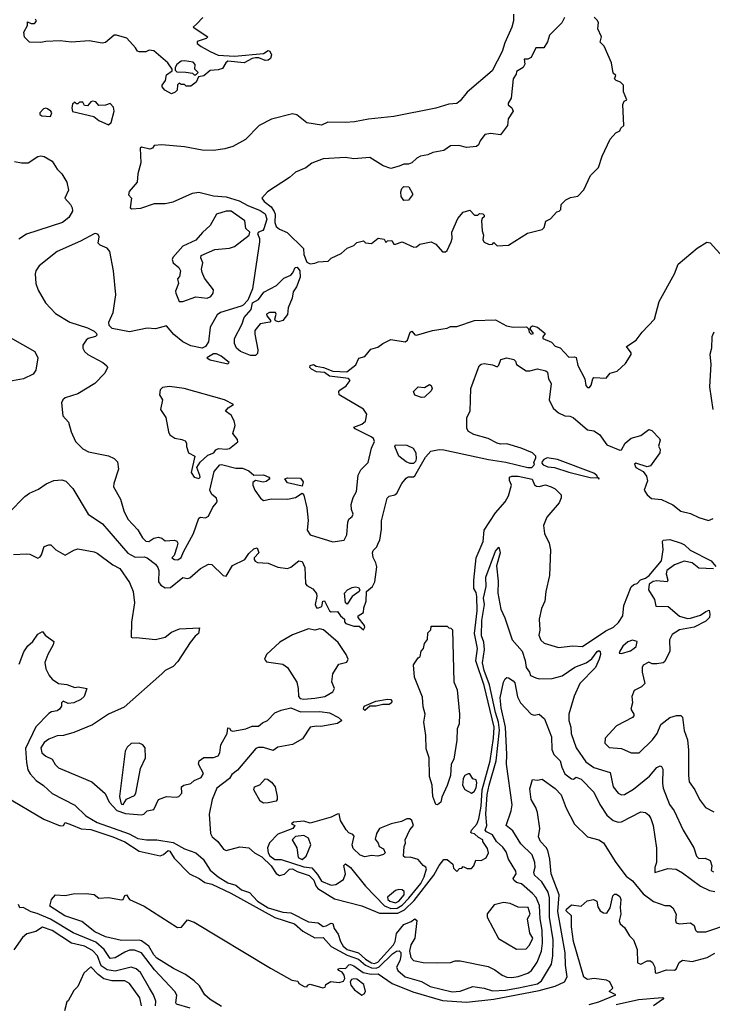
# Model space of a CAD drawing. Extents: x 1603745 to 1745082, y 385868 to 533966.
# Tile 435 of 646: x 1715713 to 1720009, y 438115 to 444222. Entities that reach past the tile are written whole.
import ezdxf

# ---------------------------------------------------------------- set-up
doc = ezdxf.new("R2010")
doc.units = 0

msp = doc.modelspace()

# ---------------------------------------------------------------- linework, layer by layer
at = {"layer": '0CON20XD'}
for points in [[(1716432.5, 444047.5), (1716377.1, 444107.1), (1716313.7, 444126.3), (1716298.8, 444125), (1716245, 444081.4), (1716225, 444075.6), (1716145, 444090.8), (1716035, 444081.9), (1715965, 444090.8), (1715875, 444087.5), (1715845, 444080.8), (1715775, 444083.3), (1715744.3, 444114.3), (1715740, 444145), (1715762.5, 444185), (1715761.7, 444208.3), (1715785, 444197.5), (1715805, 444197.5), (1715816.7, 444213.3), (1715812.5, 444225)], [(1718775.7, 444255.7), (1718775.3, 444215.3), (1718765, 444175.7), (1718722, 444078), (1718705.4, 444025), (1718643, 443905), (1718488.1, 443771.9), (1718445, 443717.8), (1718425, 443702.2), (1718375, 443699), (1718295, 443673.1), (1718035, 443621.7), (1717876, 443605), (1717790.7, 443589.3), (1717733.6, 443583.6), (1717625, 443585.6), (1717585, 443566.9), (1717495, 443582.5), (1717432.7, 443632.7), (1717405, 443638), (1717275, 443605.7), (1717198.8, 443565), (1717115, 443478), (1717036.2, 443435), (1716985, 443422), (1716915, 443411.6), (1716845, 443412.8), (1716735, 443432.5), (1716594.5, 443445.5), (1716548.3, 443441.7), (1716537.5, 443425), (1716520.7, 443419.3), (1716468.3, 443431.7), (1716460, 443425), (1716464.3, 443335), (1716445.6, 443265), (1716442.5, 443215), (1716392.9, 443157.1), (1716387.5, 443135), (1716407.1, 443115), (1716397.8, 443055), (1716408.5, 443048.5), (1716465, 443052.8), (1716549, 443081), (1716615, 443081.9), (1716665, 443091.9), (1716785, 443146.1), (1716825, 443152.2), (1716915, 443129.2), (1716993.9, 443123.9), (1717075, 443098.9), (1717128.8, 443068.8), (1717205, 443039.2), (1717235, 443018.3), (1717246, 442985), (1717228.4, 442925), (1717221.5, 442915), (1717194, 442905), (1717187.9, 442895), (1717200.4, 442865), (1717201.7, 442845), (1717156.9, 442553.1), (1717128.3, 442481.7), (1717098.8, 442451.2), (1717086.2, 442446.2), (1716959.2, 442405), (1716938.5, 442391.5), (1716894.9, 442315.1), (1716884.4, 442225), (1716865, 442194.7), (1716844.4, 442185.6), (1716775, 442200.1), (1716725.9, 442225), (1716669.2, 442269.2), (1716625, 442323.3), (1716555.9, 442304.1), (1716505, 442308.1), (1716395, 442286.8), (1716287.5, 442307.5), (1716269.1, 442325), (1716265.7, 442345), (1716292.2, 442405), (1716309.8, 442515), (1716296, 442665), (1716272.8, 442785), (1716255.8, 442805.8), (1716213.2, 442823.2), (1716199.3, 442835), (1716205.6, 442875.6), (1716200.3, 442890.3), (1716185, 442896.8), (1716175, 442893.9), (1716091.5, 442848.5), (1715946.1, 442783.9), (1715834.6, 442695.4), (1715814.3, 442665), (1715808.6, 442645), (1715814.3, 442585), (1715827.1, 442545), (1715874, 442465), (1715935, 442400), (1716025, 442345.6), (1716135, 442311.4), (1716175, 442290), (1716190, 442275), (1716191.2, 442265), (1716182.9, 442257.1), (1716137.5, 442245), (1716126.7, 442235), (1716106.1, 442203.9), (1716106, 442185), (1716116, 442165), (1716136, 442145), (1716229.4, 442095), (1716254.4, 442075), (1716258.1, 442065), (1716241.1, 442028.9), (1716180, 441965), (1716075, 441901.4), (1715996, 441876), (1715981.9, 441865), (1715971.8, 441845), (1715981.4, 441765), (1716016, 441725), (1716032, 441665), (1716058.8, 441605), (1716105, 441560), (1716140.9, 441540.9), (1716265, 441516.7), (1716299.7, 441499.7), (1716319.7, 441479.7), (1716326.9, 441435), (1716297.3, 441345), (1716296.2, 441325), (1716339.2, 441249.2), (1716360, 441175), (1716383.8, 441125), (1716447.1, 441057.1), (1716475, 441007.5), (1716495, 440987.1), (1716515, 440985.8), (1716545, 441006.9), (1716575, 441012.7), (1716595, 441006.2), (1716615, 440990.3), (1716673.7, 440993.7), (1716688.3, 440988.3), (1716694, 440975), (1716688.9, 440951.1), (1716671.1, 440898.9), (1716657.5, 440885), (1716674.6, 440874.6), (1716695, 440872.7)], [(1716848.8, 444235), (1716813, 444197), (1716790, 444175), (1716880, 444115), (1716870, 444105), (1716820.3, 444089.7), (1716813.8, 444085), (1716813.8, 444075), (1716838, 444055), (1716895, 444025.3), (1716945, 444002.3), (1717045, 443995.5), (1717225, 444013.3), (1717255, 444030), (1717265.9, 444025.9), (1717276.2, 444005), (1717268.3, 443981.7), (1717255, 443970), (1717235, 443968), (1717196, 443986), (1717175.9, 443985.9), (1717155, 443981.1), (1717105, 443954.5), (1717005, 443964), (1716992.5, 443955), (1716970.7, 443919.3), (1716945, 443910.8), (1716895, 443907.1), (1716855, 443874), (1716821.7, 443868.3), (1716807.5, 443835), (1716775, 443810), (1716745, 443810), (1716735, 443820), (1716715, 443820), (1716701.7, 443828.3), (1716693, 443817), (1716690, 443785), (1716678.3, 443771.7), (1716655, 443761.2), (1716613.3, 443785), (1716597.5, 443805), (1716597.5, 443815), (1716617.5, 443845), (1716625, 443880), (1716660, 443905), (1716660, 443915), (1716632.5, 443955), (1716545, 444028), (1716517, 444033), (1716495, 444022.5), (1716455, 444022.5), (1716445, 444027.5), (1716432.5, 444047.5)], [(1719092.5, 444235), (1719075, 444202.5), (1718998.8, 444125), (1718986.2, 444085), (1718965, 444047.5), (1718915, 444047.5), (1718885, 443986.7), (1718865, 443977.5), (1718842.5, 443977.5), (1718846.4, 443946.4), (1718836.7, 443925), (1718795, 443900), (1718792.5, 443885), (1718773.3, 443855), (1718762, 443735), (1718743.8, 443705), (1718743.9, 443693.9), (1718766.7, 443675), (1718773.3, 443655), (1718743.6, 443606.4), (1718740, 443565), (1718695, 443508.8), (1718635, 443516.7), (1718599.3, 443510.7), (1718569.3, 443470.7), (1718558.8, 443445), (1718546.7, 443435), (1718485, 443428.6), (1718437.7, 443442.3), (1718385, 443440), (1718345, 443411.2), (1718275, 443398), (1718245, 443383.8), (1718200, 443375), (1718176.4, 443363.6), (1718145, 443333.8), (1718125, 443326.7), (1718095, 443326.7), (1718067, 443313), (1718015, 443300), (1717967.5, 443315), (1717885, 443367.5), (1717785, 443358.6), (1717735, 443367.1), (1717595, 443360), (1717525, 443332.5), (1717487.8, 443302.2), (1717424.4, 443275.6), (1717387, 443243), (1717251.2, 443155), (1717216, 443115), (1717230, 443095), (1717272.2, 443062.2), (1717292.2, 443032.2), (1717297.5, 443015), (1717295.2, 442965), (1717305, 442938.4), (1717325, 442922.8), (1717371.7, 442901.7), (1717473.8, 442803.8), (1717475.5, 442765), (1717495, 442718), (1717515, 442707.5)], [(1717515, 442707.5), (1717545, 442712.5), (1717565, 442720), (1717627.5, 442725), (1717645, 442742.5), (1717708.3, 442771.7), (1717744.2, 442805.8), (1717785, 442822.5), (1717805, 442840), (1717845, 442850), (1717858.3, 442838.3), (1717896.2, 442833.8), (1717936.4, 442866.4), (1717975, 442860), (1717985, 442840), (1717995, 442850), (1718021.7, 442851.7), (1718035, 442830), (1718045, 442830), (1718085, 442843.3), (1718158.8, 442811.2), (1718175, 442814), (1718195, 442830), (1718265, 442843.3), (1718295, 442830), (1718335, 442782.5), (1718355, 442782.5), (1718365, 442790), (1718390, 442845), (1718396.7, 442865), (1718393.3, 442905), (1718431.7, 442988.3), (1718465, 443027.5), (1718505, 443040), (1718535, 443010), (1718555, 443010), (1718565, 443020), (1718587, 443017), (1718595, 443010), (1718595, 443000), (1718581.7, 442988.3), (1718577.5, 442975), (1718581.7, 442911.7), (1718590, 442885), (1718587, 442857), (1718595, 442842.5), (1718625, 442827.5), (1718645, 442830), (1718655, 442840), (1718675, 442820), (1718745, 442823.3), (1718863, 442897), (1718955, 442920), (1718967, 442933), (1718977, 442973), (1719005, 442987.5), (1719045, 443030), (1719060, 443035), (1719070, 443045), (1719072.5, 443075), (1719100, 443105), (1719130.7, 443119.3), (1719175, 443127.5), (1719213, 443167), (1719253.9, 443256.1), (1719302.5, 443305), (1719326.7, 443375), (1719375, 443480), (1719410.7, 443519.3), (1719435, 443532.5), (1719441.7, 443548.3), (1719460, 443565), (1719453.3, 443695), (1719463.6, 443716.4), (1719480, 443725), (1719457.5, 443775), (1719457.5, 443815), (1719440, 443835), (1719413.9, 443843.9), (1719402.5, 443855), (1719410, 443875), (1719395, 443890), (1719384, 443955), (1719338.3, 444058.3), (1719313.6, 444083.6), (1719322.5, 444115), (1719300, 444165), (1719302.5, 444205), (1719295, 444220), (1719277, 444237)], [(1716805, 443880), (1716820, 443895), (1716800, 443915), (1716801.2, 443945), (1716788.8, 443958.8), (1716735, 443966.9), (1716715.9, 443964.1), (1716687.5, 443945), (1716677.5, 443925), (1716678.3, 443908.3), (1716688.3, 443898.3), (1716743, 443897), (1716785, 443890), (1716795, 443880), (1716805, 443880)], [(1716265, 443570), (1716280, 443585), (1716300, 443655), (1716295, 443680), (1716275, 443702.5), (1716245, 443692.5), (1716205, 443690), (1716185, 443712.5), (1716165, 443716.2), (1716155, 443712.5), (1716135, 443687.5), (1716115, 443690), (1716105, 443710), (1716085, 443710), (1716075, 443700), (1716065, 443700), (1716055, 443710), (1716041.7, 443698.3), (1716037.5, 443675), (1716041.7, 443651.7), (1716172.5, 443622.5), (1716205, 443596.7), (1716265, 443570)], [(1715905, 443622.5), (1715912.5, 443645), (1715907.5, 443655), (1715885, 443670), (1715875, 443673.3), (1715861.7, 443668.3), (1715837.5, 443645), (1715837.5, 443635), (1715850, 443625), (1715905, 443622.5)], [(1715682, 443342), (1715725, 443333.9), (1715765.3, 443334.7), (1715825, 443372.9), (1715845, 443377.5), (1715865, 443373.8), (1715913.9, 443343.9), (1715946.7, 443295), (1715975.8, 443265.8), (1716006.7, 443215), (1716016.2, 443165), (1715992.5, 443115), (1716028.8, 443075), (1716038.8, 443055), (1716040, 443035), (1716018.8, 442995), (1715978.8, 442965), (1715755, 442891.1), (1715708.8, 442861.2)], [(1718095, 443100), (1718080, 443125), (1718077.5, 443155), (1718083.3, 443175), (1718095, 443186.7), (1718126.1, 443186.1), (1718150, 443145), (1718150, 443135), (1718125, 443102.5), (1718095, 443100)], [(1716725, 442474.2), (1716805, 442502.5), (1716876.7, 442495), (1716898.1, 442505), (1716914, 442525), (1716915.9, 442545.9), (1716859.3, 442619.3), (1716844.2, 442654.2), (1716841.2, 442675), (1716848.8, 442715), (1716836.7, 442745), (1716840, 442760), (1716923, 442797), (1717015, 442805.7), (1717045, 442815.6), (1717136.7, 442885), (1717140, 442905), (1717116.4, 442926.4), (1717110, 442975), (1717025, 443034.6), (1716995, 443033.8), (1716934, 443015), (1716895.7, 442945), (1716846.9, 442903.1), (1716805.9, 442854.1), (1716725, 442817.5), (1716663.9, 442746.1), (1716660, 442735), (1716666, 442715), (1716701.2, 442685), (1716710, 442665), (1716705, 442630), (1716692.5, 442615), (1716697.5, 442585), (1716680.7, 442539.3), (1716681.2, 442525), (1716702.5, 442475), (1716725, 442474.2)], [(1716695, 440872.7), (1716715, 440886.5), (1716728.5, 440921.5), (1716792.3, 441035), (1716825, 441130), (1716835, 441137.5), (1716865, 441133.1), (1716885, 441142.5), (1716911.3, 441198.7), (1716933.3, 441225), (1716937.5, 441235), (1716933.3, 441255), (1716905, 441276.4), (1716893.1, 441305), (1716919.3, 441420.7), (1716955, 441461.8), (1716965, 441464.2), (1717055, 441441.1), (1717095, 441441), (1717134.7, 441425), (1717166.1, 441396.1), (1717225, 441398.2), (1717258.7, 441385), (1717264, 441375), (1717242.4, 441357.6), (1717224.4, 441354.4), (1717175, 441363.3), (1717158.9, 441351.1), (1717158.9, 441335), (1717171.9, 441305), (1717206.2, 441255), (1717225, 441240), (1717275, 441250), (1717375, 441247.5), (1717425, 441258.8), (1717465, 441286.2), (1717475, 441272.5), (1717495.1, 441195.1), (1717502.7, 441115), (1717495.8, 441055.8), (1717515, 441026.7), (1717655, 440984), (1717725, 440994), (1717743.4, 441026.6), (1717748.1, 441105), (1717755.7, 441124.3), (1717775, 441140), (1717781.4, 441155), (1717770.6, 441185), (1717770, 441215), (1717781.4, 441258.6), (1717802.6, 441295), (1717813.7, 441396.3), (1717830, 441430), (1717875.3, 441475), (1717896.5, 441565), (1717913.1, 441605), (1717906.9, 441625), (1717894.4, 441635), (1717794, 441685), (1717786.2, 441695), (1717835.9, 441714.1), (1717858.3, 441731.7), (1717866.2, 441775), (1717853.8, 441795), (1717845.5, 441805.5), (1717694, 441895), (1717692, 441915), (1717698.8, 441925), (1717738.9, 441951.1), (1717763.3, 441985), (1717753.8, 441996.2), (1717635, 442011.2), (1717605, 442033.8), (1717555, 442038), (1717522.5, 442055), (1717513.3, 442065), (1717515, 442076.7), (1717535, 442083.3), (1717552.7, 442072.7), (1717597.5, 442065), (1717655, 442041.2), (1717742.1, 442037.9), (1717799.3, 442080.7), (1717817, 442123), (1717855, 442133.3), (1717891.2, 442178.8), (1717935, 442190), (1717965, 442214), (1718015, 442239.2), (1718105, 442224), (1718118.6, 442235), (1718135, 442283.3), (1718145, 442290), (1718165, 442268), (1718175, 442265.8), (1718274.1, 442294.1), (1718365, 442308.1), (1718385, 442318.9), (1718425, 442318.9), (1718535, 442355.7), (1718665, 442360), (1718733.1, 442323.1), (1718775, 442315.6), (1718856.2, 442316.2), (1718870, 442305), (1718874, 442285), (1718885, 442272.5), (1718900, 442275), (1718880, 442305), (1718883.6, 442316.4), (1718895, 442323.3), (1718925, 442316), (1718972.5, 442275), (1718957.5, 442255), (1718957.5, 442245), (1719012.7, 442222.7), (1719035, 442196.7), (1719065, 442186.7), (1719118.8, 442128.8), (1719155, 442132), (1719165, 442127.5), (1719175, 442077.5), (1719218, 441995), (1719225, 441952.5), (1719235, 441940), (1719248.3, 441941.7), (1719258.8, 441955), (1719267.5, 441995), (1719275, 442002.5), (1719351.7, 441998.3), (1719375, 442030), (1719418.3, 442041.7), (1719470.5, 442089.5), (1719506, 442145), (1719506, 442155), (1719476.7, 442195), (1719538, 442235), (1719574, 442285), (1719650, 442365), (1719680, 442475), (1719774.2, 442645.8), (1719796.7, 442705), (1719915.6, 442804.4), (1719975, 442841.2), (1719995, 442838.8), (1720075, 442751.2)], [(1717145, 442138.8), (1717083.2, 442163.2), (1717058, 442185), (1717046, 442214), (1717045.3, 442245), (1717092.3, 442335), (1717105, 442374), (1717150, 442425), (1717157.5, 442465), (1717194, 442486), (1717227.3, 442532.7), (1717306.7, 442573.3), (1717351.6, 442618.4), (1717395, 442637.5), (1717408.4, 442651.6), (1717421.6, 442685), (1717435, 442687.2), (1717451, 442665), (1717452.3, 442625), (1717430.1, 442565), (1717410.2, 442535), (1717403.6, 442495), (1717377.8, 442435), (1717375, 442394), (1717345, 442357.3), (1717318.1, 442348.1), (1717300.7, 442355), (1717295.8, 442365), (1717304.4, 442395), (1717300.8, 442405), (1717263.7, 442406.3), (1717244.4, 442395.6), (1717245.6, 442385), (1717271.8, 442355), (1717265.4, 442345), (1717205, 442336.6), (1717172.7, 442295), (1717171.7, 442271.7), (1717190.8, 442175), (1717187.6, 442152.4), (1717175, 442139), (1717145, 442138.8)], [(1715655, 442251.2), (1715806.9, 442165), (1715826.2, 442125), (1715812.7, 442047.3), (1715797.3, 442022.7), (1715737.5, 441995), (1715599.7, 441970.3)], [(1720018.1, 442285), (1720005.7, 442255), (1720004.2, 442185), (1719994.3, 442145), (1720000, 442085), (1719992.5, 441945), (1720012, 441805)], [(1715647.5, 441165), (1715745, 441264.3), (1715774.6, 441285.4), (1715830.2, 441309.8), (1715877.2, 441342.8), (1715925, 441364.4), (1715975, 441368.6), (1715999.3, 441359.3), (1716044, 441315), (1716138, 441155), (1716227.5, 441095), (1716385, 440913.9), (1716428.9, 440888.9), (1716485, 440890.6), (1716505, 440885.3), (1716554.8, 440844.8), (1716570.7, 440825), (1716577.3, 440805), (1716574.6, 440734.6), (1716588.1, 440715), (1716615, 440698.2), (1716649.6, 440700.4), (1716725, 440761.9), (1716755, 440755.6), (1716768.9, 440761.1), (1716835, 440818.1), (1716885, 440846), (1716905, 440843.8), (1716975, 440774.2), (1716995, 440770), (1717034, 440836), (1717109.6, 440875), (1717135, 440912.1), (1717165, 440940.8), (1717185.7, 440945.7), (1717197.1, 440915), (1717167.3, 440885), (1717166.8, 440875), (1717173.3, 440863.3), (1717188.6, 440855), (1717255, 440850.9), (1717315, 440827.4), (1717375, 440819), (1717395, 440826), (1717445, 440865.8), (1717465, 440862), (1717482.2, 440825), (1717486.4, 440725), (1717495, 440711.9), (1717531.7, 440691.7), (1717553.4, 440663.4), (1717555.6, 440644.4), (1717546, 440595), (1717553.8, 440575), (1717566.1, 440573.9), (1717586.4, 440583.6), (1717593.3, 440615), (1717605, 440617.5), (1717635.8, 440555.8), (1717645, 440550), (1717685, 440552.5), (1717702.5, 440525), (1717727.5, 440505), (1717728.3, 440488.3), (1717737, 440477), (1717785, 440461.2), (1717820, 440460), (1717845, 440437.5), (1717853.3, 440455), (1717851.2, 440465), (1717812.5, 440515), (1717812.5, 440525), (1717846.2, 440545), (1717848.8, 440575), (1717862, 440615), (1717864, 440675), (1717902.7, 440707.3), (1717917.1, 440735), (1717928.3, 440828.3), (1717922.9, 440852.9), (1717905, 440886.7), (1717900.7, 440915), (1717905, 440930), (1717928.3, 440951.7), (1717937.5, 440975), (1717946.2, 440995), (1717957.7, 441062.3), (1717957, 441113), (1717993.3, 441255), (1718005, 441266.7), (1718040, 441275), (1718052.5, 441285), (1718083.3, 441345), (1718110.7, 441379.3), (1718123, 441387), (1718155, 441386.7), (1718165, 441393.8), (1718230.6, 441509.4), (1718264.5, 441545.5), (1718315, 441556.3), (1718343.8, 441553.8), (1718621.2, 441495), (1718728.6, 441478.6), (1718865, 441444), (1718890, 441445), (1718907, 441463), (1718902.5, 441475), (1718915.4, 441505), (1718915.3, 441515), (1718894.3, 441535), (1718823.8, 441565), (1718735, 441591.5), (1718695, 441588.9), (1718674.2, 441595), (1718620, 441625), (1718530.3, 441650.3), (1718497.5, 441667.5), (1718486, 441686), (1718486, 441755), (1718508.2, 441795), (1718511.4, 441935), (1718562.7, 442075), (1718575, 442086.3), (1718595, 442088.9), (1718645, 442081.4), (1718675, 442069.2), (1718685, 442080), (1718698.1, 442115), (1718735, 442125.3), (1718778.6, 442115), (1718789.2, 442105), (1718795, 442083.3), (1718855, 442044.6), (1718876.5, 442043.5), (1718925, 442057.6), (1718976.2, 442045), (1718986.4, 442035), (1718994.1, 441995), (1719009.7, 441965), (1718998.2, 441865), (1719023, 441813), (1719054.6, 441784.6), (1719095, 441764.6), (1719125, 441763.1), (1719146, 441755), (1719235, 441677.5), (1719275, 441671.2), (1719308.8, 441648.8), (1719355.5, 441585.5), (1719435, 441552.9), (1719446.2, 441555), (1719469.2, 441595), (1719505, 441627.1), (1719565, 441643.8), (1719615, 441680), (1719635, 441673.3), (1719682.5, 441625), (1719686.2, 441615), (1719676.1, 441576.1), (1719685.5, 441555.5), (1719684.2, 441535), (1719625.6, 441455), (1719605, 441447.8), (1719535, 441471.2), (1719526.7, 441465), (1719535, 441443.8), (1719579.9, 441419.9), (1719601.4, 441391.4), (1719607.5, 441362.5), (1719586.7, 441305), (1719604.2, 441274.2), (1719632.3, 441252.3), (1719695, 441245.5), (1719765, 441212.1), (1719814.3, 441174.3), (1719875, 441159.2), (1719925, 441133.8), (1719985, 441115.8), (1720015, 441128)], [(1717005, 442086.7), (1717013.3, 442095), (1716962.9, 442135), (1716935, 442149.1), (1716915, 442148.7), (1716874, 442125), (1716895, 442111.8), (1717005, 442086.7)], [(1716825, 441376), (1716832.5, 441385), (1716831.1, 441395), (1716812, 441445), (1716832.3, 441477.7), (1716879.7, 441520.3), (1716917.5, 441535), (1716930, 441555), (1716947, 441563), (1716995, 441558.8), (1717015, 441563.3), (1717067, 441603), (1717065, 441617.5), (1717036.2, 441655), (1717050, 441705), (1717043.3, 441735), (1717025, 441770), (1716990, 441795), (1717007.5, 441815), (1717040, 441835), (1716983.8, 441865), (1716733.8, 441935), (1716642.2, 441947.8), (1716599.5, 441940.5), (1716585, 441926.7), (1716580, 441895), (1716600, 441865), (1716586.7, 441805), (1716620, 441755), (1716636.7, 441665), (1716645, 441647.5), (1716675, 441626.7), (1716719.3, 441619.3), (1716739.3, 441609.3), (1716747.5, 441595), (1716747.5, 441575), (1716760, 441535), (1716800, 441515), (1716777.3, 441412.7), (1716795, 441384.4), (1716825, 441376)], [(1718205, 441879.5), (1718165, 441893.1), (1718156.9, 441915), (1718185, 441945.7), (1718225, 441941.2), (1718255, 441959.2), (1718265, 441954.2), (1718272.7, 441935), (1718265, 441920), (1718225, 441880.4), (1718205, 441879.5)], [(1718135, 441468.6), (1718109.7, 441479.7), (1718064.3, 441514.3), (1718041.1, 441575), (1718044.4, 441585), (1718115, 441584.1), (1718153.7, 441565), (1718169.6, 441535), (1718172.1, 441497.9), (1718168.7, 441481.3), (1718155, 441469.4), (1718135, 441468.6)], [(1719305, 441372.5), (1719308.3, 441378.3), (1719300, 441380), (1719292.5, 441395), (1719275, 441408.8), (1719050, 441495), (1718985, 441505.6), (1718964.5, 441495), (1718955, 441482.5), (1718952.5, 441472.5), (1718960.7, 441460.7), (1718988.3, 441448.3), (1719030, 441445), (1719120, 441415), (1719251.7, 441381.7), (1719300, 441380), (1719305, 441372.5)], [(1715675, 440905.6), (1715755, 440910), (1715777.4, 440907.4), (1715825, 440883.3), (1715840, 440890), (1715847.7, 440902.3), (1715864.4, 440955.6), (1715894.1, 440965.9), (1715906.7, 440965), (1715936.7, 440935), (1715995, 440900.8), (1716048.7, 440931.3), (1716075, 440939.2), (1716175, 440921.9), (1716195, 440914.3), (1716291.3, 440841.3), (1716335, 440817.5), (1716395, 440730.8), (1716416.9, 440675), (1716424.6, 440605), (1716406.7, 440485), (1716405, 440392.5), (1716415, 440387.5), (1716435, 440391.2), (1716555, 440378.7), (1716615, 440392.5), (1716655, 440424.4), (1716705, 440443.1), (1716829.3, 440449.3), (1716823.3, 440415), (1716801.8, 440398.2), (1716770.6, 440359.4), (1716695, 440241.9), (1716665, 440210), (1716615.8, 440185), (1716595, 440165.7), (1716361.7, 439958.3), (1716265, 439913.8), (1716165, 439847.9), (1716048.9, 439801.1), (1715985, 439781.5), (1715945, 439779.5), (1715895, 439760), (1715865, 439739.4), (1715844.6, 439705), (1715851.5, 439675), (1715875, 439654.6), (1715915, 439636.7), (1715933.4, 439603.4), (1715955, 439582.2), (1716161.9, 439495), (1716242.7, 439422.7), (1716269.4, 439369.4), (1716317, 439317), (1716369.5, 439299.5), (1716469.8, 439289.8), (1716484, 439295), (1716505, 439315.8), (1716545, 439323.3), (1716574.2, 439385.8), (1716624.2, 439404.2), (1716685, 439400), (1716700, 439405), (1716720, 439425), (1716717.5, 439465), (1716732.5, 439475), (1716774.2, 439485.8), (1716796, 439504), (1716838.6, 439521.4), (1716853.8, 439546.2), (1716823.3, 439605), (1716825.6, 439625), (1716855.7, 439645.7), (1716915, 439646), (1716943.9, 439656.1), (1716953.8, 439675), (1716962, 439725), (1717000, 439795), (1717005, 439830), (1717015, 439827.5), (1717023, 439813), (1717035, 439810), (1717116.5, 439823.5), (1717155, 439840), (1717195, 439840), (1717219.5, 439860.5), (1717250, 439875), (1717295, 439923.3), (1717335, 439940), (1717395, 439953.3), (1717455, 439929.4), (1717575, 439931.8), (1717635, 439923.8), (1717690, 439895), (1717710.8, 439875), (1717685, 439856.2), (1717582, 439838), (1717555, 439841.4), (1717515, 439834.2), (1717467.7, 439762.3), (1717405, 439725.8), (1717315, 439709.4), (1717285, 439690), (1717225, 439708.4), (1717192.6, 439707.4), (1717178.8, 439701.2), (1717065, 439567.7), (1717030, 439540), (1717014.7, 439515), (1716935.6, 439455), (1716907.9, 439385), (1716889.6, 439295), (1716897.9, 439175), (1716906.9, 439155), (1716943.3, 439125), (1716977.6, 439077.6), (1716995, 439069.2), (1717078.5, 439091.5), (1717135, 439085.3), (1717168.9, 439055), (1717215, 439029.1), (1717273.1, 438975), (1717305, 438926.2), (1717325, 438914.5), (1717355, 438922.5), (1717387, 438953), (1717405, 438955.8), (1717435, 438938.4), (1717509, 438915), (1717538, 438885), (1717550.3, 438850.3), (1717563.1, 438833.1), (1717665, 438770.1), (1717836.3, 438726.3), (1717945, 438680.5), (1718059.8, 438680.2), (1718099.4, 438700.6), (1718160.8, 438759.2), (1718282.8, 438917.2), (1718315, 438976.2), (1718345, 439012.5), (1718365, 439012.5), (1718400, 438985), (1718405, 438960), (1718425, 438940), (1718441.7, 438958.3), (1718455, 438960), (1718465, 438970), (1718488.3, 438958.3), (1718515, 438957.5), (1718530, 438975), (1718541.7, 439008.3), (1718575, 439007.5), (1718605.9, 439024.1), (1718621.2, 439055), (1718615, 439082.5), (1718586.2, 439125), (1718586, 439135), (1718559.5, 439149.5), (1718535, 439173.5), (1718515.9, 439175.9), (1718511.7, 439181.7), (1718515.7, 439195), (1718548.2, 439231.8), (1718561.6, 439265), (1718574.9, 439345), (1718581.7, 439445), (1718631.2, 439625), (1718652.5, 439765), (1718657, 439835), (1718595, 440093.5), (1718543, 440245), (1718552.9, 440322.9), (1718533.6, 440415), (1718550, 440555), (1718549, 440645), (1718545, 440668.7), (1718530, 440695), (1718529.8, 440745), (1718544.6, 440885), (1718588.8, 440985), (1718594.4, 441055), (1718665, 441163.3), (1718725, 441232), (1718745, 441268.8), (1718764.2, 441335), (1718750.8, 441365), (1718751.9, 441385), (1718765, 441391.8), (1718805, 441390.5), (1718891.6, 441371.6), (1718907.1, 441337.1), (1718918.5, 441328.5), (1718935, 441327.1), (1718975, 441337.9), (1719009.5, 441325), (1719035, 441312.2), (1719071.8, 441275), (1719072.6, 441257.4), (1719058.8, 441225), (1718982.8, 441137.2), (1718961.9, 441085), (1718967.9, 441035), (1718998.4, 440975), (1719005.8, 440935), (1718999.7, 440775), (1718976.3, 440675)], [(1717465, 441328.9), (1717375, 441350), (1717358.1, 441375), (1717375, 441380), (1717455, 441378.8), (1717472.3, 441355), (1717465, 441328.9)], [(1718976.3, 440675), (1718969.8, 440615), (1718949.7, 440570.3), (1718934.6, 440505), (1718938.5, 440435), (1718932.9, 440405), (1718945, 440374.2), (1718966.2, 440355), (1719055, 440329.1), (1719145, 440339.5), (1719205, 440334.1), (1719348.9, 440431.1), (1719397.1, 440455), (1719427.3, 440482.7), (1719453.3, 440525), (1719461.1, 440588.9), (1719505, 440704), (1719521.9, 440718.1), (1719543.3, 440725), (1719562.9, 440747.1), (1719595, 440758.4), (1719617.3, 440775), (1719693.5, 440865), (1719704.4, 440935), (1719699.4, 440985), (1719704, 440995), (1719745, 440998.7), (1719815.4, 440974.6), (1719836.4, 440965), (1719871.5, 440931.5), (1720002.2, 440865), (1720030.9, 440830.9)], [(1715710.8, 440225), (1715738.9, 440301.1), (1715765, 440338.6), (1715795.5, 440364.5), (1715825, 440410), (1715855, 440426.7), (1715872.5, 440405), (1715926.2, 440365), (1715922, 440345), (1715888.1, 440285), (1715870, 440235), (1715875.6, 440195), (1715895.8, 440155), (1715915, 440132), (1715954.3, 440104.3), (1716005, 440098.9), (1716055, 440081.2), (1716076.2, 440083.8), (1716130, 440075), (1716113.3, 440025), (1716093.3, 440005), (1716050, 439985), (1716015, 439980), (1715983.3, 439995), (1715973.1, 439985), (1715972.9, 439965), (1715960.8, 439945), (1715945, 439935.6), (1715910, 439930), (1715895, 439919.2), (1715813.8, 439836.2), (1715748.7, 439701.3), (1715754.7, 439615), (1715765, 439570), (1715777.7, 439545), (1715815, 439503.2), (1715861.9, 439471.9), (1715915, 439422.1), (1716055, 439350), (1716124.5, 439285), (1716195, 439243), (1716391.7, 439171.7), (1716446.3, 439143.7), (1716500, 439135), (1716563.6, 439136.4), (1716665, 439119.1), (1716735, 439079.1), (1716806.1, 439055), (1716851.8, 439015), (1716895, 438947.5), (1716945, 438905.5), (1717005, 438869.6), (1717053.3, 438853.3), (1717089.2, 438825), (1717139.7, 438809.7), (1717187.6, 438755), (1717255, 438713.1), (1717346, 438686), (1717395, 438683.3), (1717505, 438626), (1717565, 438620), (1717595, 438598.2), (1717615, 438601.3), (1717645, 438618.2), (1717655, 438616.7), (1717664.8, 438585), (1717689.7, 438549.7), (1717703.2, 438505), (1717719.6, 438475), (1717745, 438454.7), (1717815, 438434), (1717858.5, 438395), (1717895, 438371.6), (1717915, 438368.1), (1717935, 438375.8), (1718031.5, 438485), (1718042.5, 438505), (1718051, 438555), (1718095, 438611.1), (1718142, 438628), (1718165, 438645.8), (1718176.1, 438636.1), (1718163.3, 438525), (1718138.7, 438485), (1718131.7, 438445), (1718138.7, 438405), (1718155, 438386.4), (1718215, 438374.9), (1718307.4, 438372.6), (1718385, 438375.2), (1718415, 438385.8), (1718445.3, 438384.7), (1718619.2, 438349.2), (1718659.6, 438329.6), (1718705, 438296.2), (1718735, 438284.6), (1718765, 438281.6), (1718805, 438287), (1718865, 438309.1), (1718887.4, 438325), (1718922.9, 438377.1), (1718949.1, 438445), (1718956.9, 438495), (1718954.6, 438575), (1718942, 438645), (1718937.2, 438727.2), (1718916.9, 438776.9), (1718895, 438803.2), (1718825, 438862.9), (1718795, 438870.3), (1718777.6, 438885), (1718774.6, 438895.4), (1718791.7, 438925), (1718791.6, 438941.6), (1718745.3, 439015), (1718731.2, 439061.2), (1718709.8, 439089.8), (1718670.6, 439125), (1718645.5, 439165.5), (1718608.8, 439185), (1718601.1, 439195), (1718610.5, 439225), (1718605.2, 439295), (1718613.8, 439416.2), (1718624.5, 439474.5), (1718668.1, 439625), (1718690.2, 439815), (1718683.4, 439865), (1718663.9, 439925), (1718626.6, 440096.6), (1718594, 440185), (1718583.4, 440233.4), (1718596.7, 440315), (1718591.4, 440361.4), (1718578.7, 440401.3), (1718580, 440495), (1718597, 440595), (1718590, 440635), (1718606.2, 440706.2), (1718604.4, 440765), (1718665, 440925.5), (1718685, 440950), (1718693.1, 440915), (1718671.1, 440835), (1718681, 440739), (1718679.2, 440665), (1718697.5, 440565), (1718721.9, 440511.9), (1718768.6, 440375), (1718829.3, 440305), (1718848.1, 440248.1), (1718855, 440204), (1718876, 440175), (1718882.5, 440155), (1718915, 440140), (1718935, 440133.8), (1719015.5, 440135.5), (1719077.7, 440152.3), (1719155.7, 440205.7), (1719227.7, 440232.3), (1719261.1, 440258.9), (1719295, 440304.4), (1719305, 440308.9), (1719314.3, 440304.3), (1719316.2, 440285), (1719308.4, 440255), (1719284.2, 440205), (1719188.1, 440105), (1719152.7, 440027.3), (1719118.4, 439915), (1719119.3, 439875), (1719132.6, 439835), (1719134.8, 439795.2), (1719164.8, 439705), (1719225, 439618.5), (1719275, 439583.8), (1719375, 439552.5), (1719394.7, 439464.7), (1719424.5, 439424.5), (1719445, 439414.4), (1719465, 439416.7), (1719520.4, 439449.6), (1719620.4, 439529.6), (1719665, 439584.3), (1719685, 439594.2), (1719695, 439591.2), (1719703.1, 439573.1), (1719699.7, 439485), (1719704, 439455), (1719744.6, 439355), (1719771.8, 439315), (1719828.6, 439195), (1719895.5, 439085.5), (1719910.8, 439035), (1719925, 439020), (1719965, 439021.2), (1719995, 439007.3), (1720005.5, 438975), (1720002.6, 438945), (1720016.4, 438936.4)], [(1720016.2, 440816.2), (1719925, 440820), (1719885, 440852.9), (1719835, 440864.3), (1719775, 440840.5), (1719727.8, 440805), (1719722.7, 440785), (1719732.9, 440745), (1719730, 440735), (1719665, 440742.2), (1719642.3, 440737.7), (1719618.2, 440721.8), (1719613.8, 440685), (1719650.4, 440625), (1719660, 440585), (1719735, 440581.9), (1719805, 440523.1), (1719855, 440508.6), (1719875, 440509.2), (1719935, 440528.6), (1719968.7, 440551.3), (1719989.3, 440559.3), (1719994.2, 440535), (1719991.2, 440515), (1719968.8, 440491.2), (1719897.5, 440455), (1719805, 440438), (1719760.9, 440409.1), (1719744, 440375), (1719745.6, 440305), (1719715, 440241.2), (1719703.6, 440233.6), (1719665, 440226.7), (1719637, 440227), (1719615, 440237.5), (1719580.7, 440219.3), (1719573.3, 440205), (1719573.9, 440176.1), (1719590, 440105), (1719570, 440085), (1719525, 440062), (1719509.4, 440025), (1719514.2, 439985), (1719504, 439945), (1719522.5, 439915), (1719522.5, 439905), (1719515, 439893.3), (1719415, 439843.1), (1719344.2, 439765), (1719342.9, 439735), (1719368.8, 439708.8), (1719445, 439700.9), (1719505, 439675.7), (1719555, 439674.4), (1719638, 439755), (1719668.1, 439795), (1719689.1, 439850.9), (1719745.4, 439894.6), (1719786.5, 439906.5), (1719815, 439907.5), (1719825.3, 439895.3), (1719833.8, 439813.8), (1719855.5, 439755), (1719861.4, 439691.4), (1719860.8, 439535), (1719866.5, 439495), (1719900.5, 439445), (1719930.6, 439385), (1719968, 439335), (1720018.6, 439308.6)], [(1717745, 440597.5), (1717733.8, 440605), (1717728, 440665), (1717746.4, 440685), (1717775, 440701.2), (1717795.3, 440705.3), (1717815, 440700.8), (1717822.5, 440685), (1717818.8, 440675), (1717775.6, 440644.4), (1717745, 440597.5)], [(1717475, 440008.5), (1717545, 440013.9), (1717605.8, 440024.2), (1717656, 440054), (1717665.4, 440075), (1717649.4, 440115), (1717655.8, 440165), (1717693.8, 440225), (1717741.8, 440238.2), (1717749.8, 440255), (1717737.9, 440285), (1717688.9, 440358.9), (1717598.1, 440438.1), (1717575, 440443.3), (1717545, 440436.7), (1717504.6, 440444.6), (1717405, 440407.1), (1717327.8, 440362.2), (1717244.4, 440285), (1717231.4, 440255), (1717245, 440240), (1717345, 440225.1), (1717375, 440205), (1717432.5, 440112.5), (1717441.4, 440075), (1717443.1, 440025), (1717452.4, 440012.4), (1717475, 440008.5)], [(1718305, 439352.5), (1718294.6, 439355), (1718275.6, 439405), (1718271.8, 439475), (1718255, 439527.5), (1718253.7, 439643.7), (1718235, 439700), (1718233.4, 439783.4), (1718220.6, 439865), (1718228, 439915), (1718215, 439960), (1718210.8, 440020.8), (1718162.5, 440145), (1718155, 440220), (1718184.2, 440265), (1718196.7, 440273.3), (1718204.3, 440305), (1718218.8, 440321.2), (1718225, 440352.5), (1718242.3, 440377.7), (1718245, 440420), (1718262.5, 440437.5), (1718265, 440460), (1718365, 440460), (1718375, 440450), (1718388.3, 440448.3), (1718397, 440437), (1718405.7, 440115), (1718426.7, 440065), (1718441.4, 439915), (1718439.4, 439855), (1718426.1, 439823.9), (1718424, 439754), (1718405.3, 439635), (1718390.5, 439605), (1718385, 439533.8), (1718365, 439472), (1718330.8, 439399.2), (1718325, 439368.8), (1718305, 439352.5)], [(1719445, 440291.2), (1719501.7, 440308.3), (1719525, 440323.3), (1719536.2, 440335), (1719542.5, 440365), (1719515, 440374), (1719485, 440364.3), (1719455, 440336.9), (1719435, 440306.2), (1719432.5, 440292.5), (1719445, 440291.2)], [(1715625, 439403.5), (1715863.2, 439263.2), (1715965, 439222.5), (1715986.2, 439223.8), (1715995, 439242.5), (1716035, 439228.6), (1716094.4, 439204.4), (1716155, 439198.5), (1716291.1, 439155), (1716365, 439123.7), (1716454.2, 439064.2), (1716583.9, 439036.1), (1716605, 439044.5), (1716635, 439069.4), (1716645, 439066), (1716671.7, 439021.7), (1716766.5, 438925), (1716826.1, 438896.1), (1716861.3, 438871.3), (1716905, 438859.6), (1717022.8, 438805), (1717295, 438653.6), (1717416.9, 438615), (1717469, 438569), (1717545, 438528.1), (1717595, 438530.4), (1717645, 438473.9), (1717745, 438419.7), (1717814, 438395), (1717858.6, 438358.6), (1717895, 438341.6), (1717925, 438340.5), (1717942.4, 438347.6), (1718025, 438429.2), (1718050.5, 438445), (1718067.8, 438447.8), (1718076.7, 438436.7), (1718078.2, 438415), (1718071.2, 438385), (1718051.1, 438345), (1718058.6, 438325), (1718105, 438285.3), (1718206.6, 438256.6), (1718260, 438225), (1718396.4, 438193.6), (1718445, 438197.8), (1718524.6, 438225.4), (1718595, 438214.5), (1718645, 438198.6), (1718726.8, 438203.2), (1718807.6, 438217.6), (1718925, 438243.2), (1718949.3, 438260.7), (1719010.9, 438365), (1719020.7, 438415), (1719021.4, 438515), (1718999.7, 438655), (1718999.1, 438775), (1718990.8, 438810.8), (1718951.2, 438875), (1718906.1, 438916.1), (1718901.5, 438935), (1718909.8, 438965), (1718909.2, 438995), (1718892.8, 439042.8), (1718821, 439111), (1718771.3, 439191.3), (1718730.6, 439225), (1718761.8, 439315), (1718768.5, 439351.5), (1718731.9, 439605), (1718734.5, 439664.5), (1718727.5, 439835), (1718698.8, 439955), (1718693.9, 440016.1), (1718715, 440112.5), (1718725, 440133.3), (1718735, 440141.2), (1718745, 440139.2), (1718775, 440122), (1718785, 440110), (1718801.9, 440021.9), (1718819.5, 439985), (1718886, 439915), (1718905, 439908.9), (1718935, 439914.4), (1718968.6, 439885), (1719011.6, 439775), (1719013.8, 439695), (1719027.3, 439665), (1719065.8, 439625.8), (1719075.4, 439585.4), (1719093.6, 439545), (1719135, 439512.9), (1719147.3, 439512.7), (1719165, 439523.3), (1719195, 439511.2), (1719275, 439430.6), (1719310.7, 439355), (1719355, 439288.2), (1719394.4, 439255), (1719425, 439245.4), (1719445, 439246.2), (1719565, 439308.1), (1719594.6, 439304.6), (1719615, 439288.1), (1719628, 439268), (1719641.8, 439225), (1719664, 439084), (1719663.1, 438995), (1719653.4, 438963.4), (1719652.5, 438932.5), (1719733, 438957), (1719785, 438953.8), (1719825, 438930.5), (1719935, 438847.1), (1719990.9, 438820.9), (1720024, 438816)], [(1717855, 439938.1), (1717845, 439946.2), (1717849.6, 439965), (1717921.4, 439995), (1717995, 440007.8), (1718015, 440005.2), (1718021.6, 439995), (1718018.8, 439985), (1718005, 439974.8), (1717965, 439973.8), (1717925, 439963.9), (1717885, 439964.5), (1717855, 439938.1)], [(1716355, 439354.3), (1716375, 439387.5), (1716425, 439410), (1716433.5, 439425), (1716462.8, 439577.2), (1716494.7, 439645), (1716491.1, 439705), (1716477.1, 439725), (1716455.4, 439735.4), (1716405, 439731.9), (1716380.8, 439709.2), (1716368.1, 439685), (1716333.2, 439403.2), (1716340, 439365), (1716345, 439356.2), (1716355, 439354.3)], [(1716965, 438101.5), (1716895.6, 438145), (1716862.2, 438175), (1716828.9, 438228.9), (1716795, 438260), (1716741, 438301), (1716666.4, 438336.4), (1716565, 438401.2), (1716545, 438422.9), (1716515.4, 438475.4), (1716469.2, 438509.2), (1716453.9, 438513.9), (1716345, 438511.3), (1716245.5, 438534.5), (1716179.6, 438565), (1716098.7, 438628.7), (1715994.2, 438664.2), (1715901.2, 438725), (1715910, 438765), (1715935, 438793.3), (1715995, 438791.2), (1716045, 438801.2), (1716125, 438803.3), (1716175, 438796.2), (1716205, 438774.2), (1716265, 438777.1), (1716345, 438762.9), (1716355, 438766.2), (1716365, 438790), (1716375, 438793.8), (1716395.5, 438765.5), (1716485, 438724.3), (1716691.6, 438591.6), (1716716.4, 438593.6), (1716755, 438638.3), (1716795, 438625.8), (1717268.8, 438338.8), (1717402, 438265), (1717438.3, 438258.3), (1717443.8, 438245), (1717477.5, 438225), (1717496, 438224), (1717497.5, 438235), (1717515, 438240.8), (1717593, 438217), (1717608.3, 438221.7), (1717611.7, 438238.3), (1717643, 438257), (1717695, 438251.2), (1717721.2, 438258.8), (1717730, 438275), (1717726, 438296), (1717714.3, 438314.3), (1717693.8, 438325), (1717687.5, 438335), (1717705, 438340), (1717735, 438337.5), (1717755, 438360), (1717765, 438362.5), (1717786.9, 438355), (1717842.9, 438312.9), (1717892.4, 438302.4), (1717937.1, 438305), (1718023.6, 438243.6), (1718152.6, 438192.6), (1718335, 438139.4), (1718485, 438127.7), (1718655, 438147.8), (1718935, 438200.3), (1719035, 438227.3), (1719093.3, 438255), (1719109.3, 438285), (1719097.8, 438357.8), (1719097.1, 438435), (1719050.3, 438690.3), (1719060.4, 438795), (1719009.7, 438925), (1719002, 439015), (1718988.5, 439068.5), (1718978.5, 439088.5), (1718943.6, 439125), (1718930.6, 439155), (1718939.2, 439205), (1718925.5, 439305), (1718915, 439336.2), (1718886, 439386), (1718878.3, 439451.7), (1718895, 439510), (1718925, 439506.2), (1718955, 439510.8), (1719035, 439453.1), (1719071.3, 439415), (1719102.2, 439332.2), (1719155, 439232.5), (1719235, 439154), (1719306, 439135), (1719335, 439116.2), (1719411.4, 438995), (1719475, 438910), (1719515, 438881.4), (1719579.6, 438799.6), (1719645, 438752.3), (1719715, 438727.5), (1719745, 438727.5), (1719764.4, 438714.4), (1719785.7, 438675), (1719780, 438635), (1719785, 438620), (1719805, 438615.3), (1719875, 438620.9), (1719895.8, 438605), (1719905.8, 438575.8), (1719915.7, 438565.7), (1719970, 438565), (1720122.8, 438617.2)], [(1717225, 439362.1), (1717205, 439374.7), (1717164.8, 439445), (1717169.6, 439465), (1717202.9, 439477.1), (1717235, 439513.8), (1717250.7, 439510.7), (1717275, 439493.3), (1717298.8, 439465), (1717310, 439405), (1717311.4, 439385), (1717303.8, 439376.2), (1717255, 439364.7), (1717225, 439362.1)], [(1718515, 439424.7), (1718531.5, 439435), (1718545, 439458.1), (1718548.6, 439488.6), (1718545, 439506.7), (1718524, 439514), (1718505.7, 439545.7), (1718495.7, 439545.7), (1718475, 439534.1), (1718465, 439516.8), (1718459.7, 439475), (1718475, 439446.7), (1718515, 439424.7)], [(1718015, 438709.8), (1718055, 438711.6), (1718085, 438730.3), (1718126.9, 438773.1), (1718200.9, 438865), (1718221.5, 438905), (1718235.8, 438955), (1718233.3, 438965), (1718215, 438976.7), (1718184.3, 439014.3), (1718135, 439027.9), (1718105, 439026.2), (1718094, 439034), (1718098.8, 439095), (1718106.2, 439115), (1718103.3, 439135), (1718133.3, 439196.7), (1718155.6, 439225), (1718146.2, 439255), (1718134, 439265), (1718115, 439266.7), (1718081, 439249), (1718018, 439235), (1717945, 439205.8), (1717926.4, 439175), (1717918.8, 439138.8), (1717937.5, 439115), (1717943.9, 439093.9), (1717969.3, 439079.3), (1717980, 439055), (1717970, 439045), (1717935, 439034.2), (1717895, 439039.2), (1717855, 439029.1), (1717825, 439039.3), (1717781.3, 439081.3), (1717775.6, 439105), (1717787.8, 439157.8), (1717778.8, 439168.8), (1717755, 439178.8), (1717737.9, 439197.9), (1717704, 439255), (1717695.7, 439295.7), (1717682.5, 439295), (1717645, 439275.6), (1717515, 439238.9), (1717475, 439250.6), (1717412.5, 439245), (1717400, 439235), (1717420, 439225), (1717406.7, 439205), (1717315, 439170.3), (1717262.4, 439117.6), (1717250.4, 439085), (1717254.9, 439055), (1717265, 439035.5), (1717295, 439013.3), (1717335, 439014.2), (1717475, 438968.2), (1717525, 438962.5), (1717560.7, 438920.7), (1717585, 438878.3), (1717645, 438855.2), (1717675, 438859), (1717721.3, 438888.7), (1717734.3, 438925), (1717723, 438977), (1717735, 438986.2), (1717765, 438964.4), (1717858.9, 438848.9), (1717976.6, 438726.6), (1718015, 438709.8)], [(1717465, 439012.7), (1717490.6, 439035), (1717518.8, 439105), (1717504.6, 439145), (1717475, 439162.8), (1717425, 439155.8), (1717402.9, 439135), (1717432.4, 439085), (1717439.7, 439025), (1717465, 439012.7)], [(1718045, 438744.5), (1718065, 438755.2), (1718097.6, 438795), (1718098.5, 438815), (1718086.1, 438826.1), (1718065, 438828.4), (1718045, 438820.7), (1717995, 438780.4), (1717997, 438765), (1718010, 438755), (1718045, 438744.5)], [(1719245, 438114.5), (1719305, 438131.1), (1719410, 438175), (1719370, 438195), (1719392.5, 438215), (1719373.1, 438255), (1719352, 438265), (1719275.5, 438275.5), (1719235, 438269), (1719213.3, 438283.3), (1719148.8, 438505), (1719135.9, 438595), (1719135.3, 438665), (1719102.9, 438695), (1719104.2, 438705), (1719135, 438732), (1719195, 438724.9), (1719232.7, 438757.3), (1719273.3, 438765), (1719292.1, 438755), (1719298.9, 438718.9), (1719314.4, 438695), (1719335, 438682.2), (1719355, 438680), (1719375, 438714.3), (1719392.2, 438787.8), (1719402.1, 438797.9), (1719415, 438797.5), (1719434.9, 438785), (1719442.5, 438765), (1719437.5, 438715), (1719441.9, 438675), (1719432.5, 438632.5), (1719438, 438615), (1719465, 438592.5), (1719495, 438540), (1719520, 438515), (1719543.6, 438455), (1719545, 438373.2), (1719565, 438364.8), (1719605, 438385.5), (1719625.4, 438385.4), (1719638, 438375), (1719653.8, 438345), (1719655, 438310), (1719665, 438307.5), (1719725, 438330), (1719775, 438327.5), (1719785, 438332.5), (1719803.3, 438375), (1719825, 438390), (1719885, 438381.5), (1719977.5, 438405), (1720025, 438432.5)], [(1716771.6, 438091.6), (1716685.5, 438115.5), (1716681.5, 438125), (1716687.2, 438172.8), (1716676.5, 438195), (1716549.9, 438329.9), (1716469.6, 438435), (1716425, 438450.2), (1716395, 438450.3), (1716365, 438439.2), (1716305, 438402.8), (1716275, 438400), (1716237.9, 438455), (1716185, 438501.5), (1716045, 438558.1), (1715905, 438642.4), (1715822.3, 438677.7), (1715785, 438689.3), (1715735, 438715.3), (1715714.2, 438714.2), (1715706.2, 438735)], [(1718795, 438457.5), (1718855, 438460), (1718875, 438482.5), (1718895.4, 438525), (1718877.5, 438557.5), (1718862, 438645), (1718878.8, 438675), (1718866.7, 438715), (1718805, 438717.5), (1718755, 438740), (1718713.6, 438746.4), (1718657, 438733), (1718613, 438677), (1718612.5, 438655), (1718683.9, 438523.9), (1718795, 438457.5)], [(1716555.8, 438105), (1716557.5, 438135), (1716544.2, 438175), (1716518.8, 438215), (1716462.1, 438312.1), (1716436, 438336), (1716405, 438346.5), (1716305, 438321.3), (1716255, 438328.3), (1716218.3, 438355), (1716196.4, 438415), (1716165, 438449.6), (1716115.5, 438475.5), (1716035, 438495.5), (1715915, 438574), (1715855, 438594.1), (1715814.1, 438565.9), (1715757.1, 438552.9), (1715731, 438529), (1715676.8, 438453.2)], [(1716468.6, 438105), (1716458.6, 438155), (1716395, 438243.8), (1716365, 438260.3), (1716285, 438261.8), (1716235, 438273.4), (1716199.5, 438299.5), (1716155, 438348), (1716111.6, 438308.4), (1716073.4, 438225), (1716049.9, 438200.1), (1716015, 438137.5), (1716005, 438130), (1715990.9, 438075)], [(1717835, 438172.5), (1717850, 438180), (1717858.8, 438195), (1717847.3, 438237.3), (1717805, 438270.8), (1717785.9, 438274.1), (1717770.8, 438269.2), (1717762.5, 438255), (1717766.7, 438235), (1717790, 438205), (1717835, 438172.5)], [(1719412.3, 438115), (1719550.8, 438145), (1719697.3, 438157.3), (1719708, 438155), (1719700, 438145), (1719643.8, 438105)]]:
    msp.add_lwpolyline(points, dxfattribs=at)

doc.saveas('drawing.dxf')
